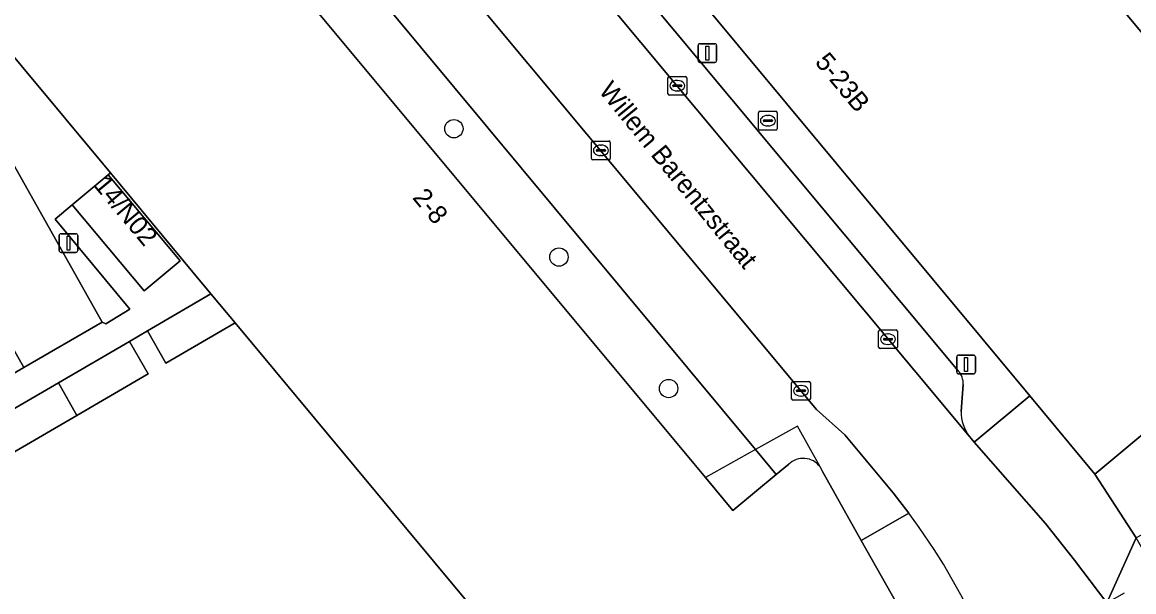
# Model space of a CAD drawing. Extents: x 160377 to 161131, y 383938 to 384853.
# Drawn here: x 160914.7 to 160974, y 384449.7 to 384480 of the extents above; entities that cross this region are included whole.
import ezdxf

# ---------------------------------------------------------------- set-up
doc = ezdxf.new("R2010")
doc.units = 0
for name, color, linetype in [('IMGEO_Boom', 7, 'Continuous'), ('IMGEO_Brandkraan', 7, 'Continuous'), ('IMGEO_Erf', 7, 'Continuous'), ('IMGEO_Groenvoorziening', 7, 'Continuous'), ('IMGEO_Kolk', 7, 'Continuous'), ('IMGEO_Lichtmast', 7, 'Continuous'), ('IMGEO_Openbare_ruimte_label', 7, 'Continuous'), ('IMGEO_Pand', 7, 'Continuous'), ('IMGEO_Pand_nummerreeks', 7, 'Continuous'), ('IMGEO_Pand_overbouw', 7, 'Continuous'), ('IMGEO_Parkeervlak_open', 7, 'Continuous'), ('IMGEO_Rijbaan_lokaal_open', 7, 'Continuous'), ('IMGEO_Voetpad_open', 7, 'Continuous')]:
    doc.layers.add(name, color=color, linetype=linetype)

msp = doc.modelspace()

# ---------------------------------------------------------------- linework, layer by layer
at = {"layer": 'IMGEO_Boom'}
for centre in [(160937.751, 384474.368), (160943.357, 384467.523), (160949.208, 384460.509)]:
    msp.add_circle(centre, 0.489, dxfattribs=at)
at = {"layer": 'IMGEO_Brandkraan'}
for p, q in [((160954.081, 384475.296), (160954.933, 384475.296)), ((160954.006, 384474.37), (160954.006, 384475.222)), ((160954.265, 384474.79), (160954.265, 384474.802)), ((160954.703, 384474.753), (160954.305, 384474.753)), ((160954.308, 384474.839), (160954.706, 384474.839)), ((160954.494, 384475.076), (160954.519, 384475.076)), ((160954.749, 384474.802), (160954.749, 384474.79)), ((160955.007, 384475.222), (160955.007, 384474.37)), ((160954.933, 384474.296), (160954.081, 384474.296)), ((160954.517, 384474.516), (160954.492, 384474.516))]:
    msp.add_line(p, q, dxfattribs=at)
for points in [[(160954.081, 384475.296), (160954.933, 384475.296)], [(160954.006, 384474.37), (160954.006, 384475.222)], [(160955.007, 384475.222), (160955.007, 384474.37)], [(160954.933, 384474.296), (160954.081, 384474.296)]]:
    msp.add_lwpolyline(points, dxfattribs=at)
for centre, radius, start, end in [((160954.083, 384475.22), 0.0765, 91.55205, 178.44795), ((160954.083, 384475.22), 0.0765, 91.55205, 178.44795), ((160954.931, 384475.22), 0.0765, 1.55205, 88.44795), ((160954.931, 384475.22), 0.0765, 1.55205, 88.44795), ((160954.305, 384474.799), 0.0403, 85.87752, 175.75265), ((160954.302, 384474.789), 0.0366, 178.93798, 274.71019), ((160954.706, 384474.796), 0.043, 264.86636, 352.45326), ((160954.71, 384474.801), 0.0386, 1.73085, 96.63898), ((160954.083, 384474.372), 0.0765, 181.55205, 268.44795), ((160954.083, 384474.372), 0.0765, 181.55205, 268.44795), ((160954.931, 384474.372), 0.0765, 271.55205, 358.44795), ((160954.931, 384474.372), 0.0765, 271.55205, 358.44795)]:
    msp.add_arc(centre, radius, start, end, dxfattribs=at)
for centre, major_axis, ratio, start_param, end_param in [((160954.493, 384474.796), (-0.387, 0.002), 0.722429, 4.712389, 7.853982), ((160954.518, 384474.796), (-0.39, 0.002), 0.717154, 1.570796, 4.712389)]:
    msp.add_ellipse(centre, major_axis=major_axis, ratio=ratio, start_param=start_param, end_param=end_param, dxfattribs=at)
at = {"layer": 'IMGEO_Erf'}
msp.add_lwpolyline([(160947.242, 384438.586), (160926.087, 384464.009), (160922.39, 384461.856), (160921.396, 384463.591), (160920.439, 384463.023), (160921.433, 384461.288), (160917.627, 384459.07), (160913.75, 384456.811), (160912.757, 384458.546), (160910.893, 384457.479), (160911.887, 384455.743), (160908.001, 384453.461), (160907.645, 384454.082), (160906.964, 384453.692), (160906.499, 384451.573), (160905.708, 384447.973)], dxfattribs=at)
at = {"layer": 'IMGEO_Groenvoorziening'}
msp.add_lwpolyline([(160917.392, 384470.315), (160919.313, 384471.915), (160919.426, 384472.015), (160905.117, 384489.21), (160904.957, 384488.99), (160918.985, 384464.045), (160919.172, 384463.953), (160920.463, 384464.739), (160916.479, 384469.545)], close=True, dxfattribs=at)
at = {"layer": 'IMGEO_Kolk'}
for p, q in [((160949.172, 384476.236), (160949.172, 384477.088)), ((160949.247, 384477.162), (160950.099, 384477.162)), ((160950.173, 384477.088), (160950.173, 384476.236)), ((160949.431, 384476.656), (160949.431, 384476.668)), ((160949.869, 384476.619), (160949.471, 384476.619)), ((160949.474, 384476.705), (160949.872, 384476.705)), ((160949.66, 384476.942), (160949.685, 384476.942)), ((160949.915, 384476.668), (160949.915, 384476.656)), ((160950.099, 384476.162), (160949.247, 384476.162)), ((160949.683, 384476.382), (160949.658, 384476.382)), ((160945.094, 384472.787), (160945.094, 384473.639)), ((160945.169, 384473.713), (160946.021, 384473.713)), ((160945.582, 384473.493), (160945.607, 384473.493)), ((160946.095, 384473.639), (160946.095, 384472.787)), ((160945.353, 384473.207), (160945.353, 384473.219)), ((160945.791, 384473.17), (160945.393, 384473.17)), ((160945.396, 384473.256), (160945.794, 384473.256)), ((160945.605, 384472.933), (160945.58, 384472.933)), ((160945.837, 384473.219), (160945.837, 384473.207)), ((160946.021, 384472.713), (160945.169, 384472.713)), ((160960.416, 384462.714), (160960.416, 384463.566)), ((160960.491, 384463.64), (160961.343, 384463.64)), ((160960.904, 384463.42), (160960.929, 384463.42)), ((160961.417, 384463.566), (160961.417, 384462.714)), ((160960.675, 384463.134), (160960.675, 384463.146)), ((160961.113, 384463.097), (160960.715, 384463.097)), ((160960.718, 384463.183), (160961.116, 384463.183)), ((160960.927, 384462.86), (160960.902, 384462.86)), ((160961.159, 384463.146), (160961.159, 384463.134)), ((160961.343, 384462.64), (160960.491, 384462.64)), ((160955.772, 384459.964), (160955.772, 384460.816)), ((160955.847, 384460.89), (160956.699, 384460.89)), ((160956.074, 384460.433), (160956.472, 384460.433)), ((160956.26, 384460.67), (160956.285, 384460.67)), ((160956.773, 384460.816), (160956.773, 384459.964)), ((160956.699, 384459.89), (160955.847, 384459.89)), ((160956.031, 384460.384), (160956.031, 384460.396)), ((160956.469, 384460.347), (160956.071, 384460.347)), ((160956.283, 384460.11), (160956.258, 384460.11)), ((160956.515, 384460.396), (160956.515, 384460.384))]:
    msp.add_line(p, q, dxfattribs=at)
for points in [[(160949.172, 384476.236), (160949.172, 384477.088)], [(160949.247, 384477.162), (160950.099, 384477.162)], [(160950.173, 384477.088), (160950.173, 384476.236)], [(160950.099, 384476.162), (160949.247, 384476.162)], [(160945.094, 384472.787), (160945.094, 384473.639)], [(160945.169, 384473.713), (160946.021, 384473.713)], [(160946.095, 384473.639), (160946.095, 384472.787)], [(160946.021, 384472.713), (160945.169, 384472.713)], [(160960.416, 384462.714), (160960.416, 384463.566)], [(160960.491, 384463.64), (160961.343, 384463.64)], [(160961.417, 384463.566), (160961.417, 384462.714)], [(160961.343, 384462.64), (160960.491, 384462.64)], [(160955.772, 384459.964), (160955.772, 384460.816)], [(160955.847, 384460.89), (160956.699, 384460.89)], [(160956.773, 384460.816), (160956.773, 384459.964)], [(160956.699, 384459.89), (160955.847, 384459.89)]]:
    msp.add_lwpolyline(points, dxfattribs=at)
for centre, radius, start, end in [((160949.249, 384477.086), 0.0765, 91.55205, 178.44795), ((160949.249, 384477.086), 0.0765, 91.55205, 178.44795), ((160950.097, 384477.086), 0.0765, 1.55205, 88.44795), ((160950.097, 384477.086), 0.0765, 1.55205, 88.44795), ((160949.471, 384476.665), 0.0403, 85.87752, 175.75265), ((160949.468, 384476.655), 0.0366, 178.93798, 274.71019), ((160949.872, 384476.662), 0.043, 264.86636, 352.45326), ((160949.876, 384476.667), 0.0386, 1.73085, 96.63898), ((160949.249, 384476.238), 0.0765, 181.55205, 268.44795), ((160949.249, 384476.238), 0.0765, 181.55205, 268.44795), ((160950.097, 384476.238), 0.0765, 271.55205, 358.44795), ((160950.097, 384476.238), 0.0765, 271.55205, 358.44795), ((160945.171, 384473.637), 0.0765, 91.55205, 178.44795), ((160945.171, 384473.637), 0.0765, 91.55205, 178.44795), ((160946.019, 384473.637), 0.0765, 1.55205, 88.44795), ((160946.019, 384473.637), 0.0765, 1.55205, 88.44795), ((160945.393, 384473.216), 0.0403, 85.87752, 175.75265), ((160945.39, 384473.206), 0.0366, 178.93798, 274.71019), ((160945.794, 384473.213), 0.043, 264.86636, 352.45326), ((160945.798, 384473.218), 0.0386, 1.73085, 96.63898), ((160945.171, 384472.789), 0.0765, 181.55205, 268.44795), ((160945.171, 384472.789), 0.0765, 181.55205, 268.44795), ((160946.019, 384472.789), 0.0765, 271.55205, 358.44795), ((160946.019, 384472.789), 0.0765, 271.55205, 358.44795), ((160960.493, 384463.564), 0.0765, 91.55205, 178.44795), ((160960.493, 384463.564), 0.0765, 91.55205, 178.44795), ((160961.341, 384463.564), 0.0765, 1.55205, 88.44795), ((160961.341, 384463.564), 0.0765, 1.55205, 88.44795), ((160960.715, 384463.143), 0.0403, 85.87752, 175.75265), ((160960.712, 384463.133), 0.0366, 178.93798, 274.71019), ((160961.116, 384463.14), 0.043, 264.86636, 352.45326), ((160961.12, 384463.145), 0.0386, 1.73085, 96.63898), ((160960.493, 384462.716), 0.0765, 181.55205, 268.44795), ((160960.493, 384462.716), 0.0765, 181.55205, 268.44795), ((160961.341, 384462.716), 0.0765, 271.55205, 358.44795), ((160961.341, 384462.716), 0.0765, 271.55205, 358.44795), ((160955.849, 384460.814), 0.0765, 91.55205, 178.44795), ((160955.849, 384460.814), 0.0765, 91.55205, 178.44795), ((160956.071, 384460.393), 0.0403, 85.87752, 175.75265), ((160956.476, 384460.395), 0.0386, 1.73085, 96.63898), ((160956.697, 384460.814), 0.0765, 1.55205, 88.44795), ((160956.697, 384460.814), 0.0765, 1.55205, 88.44795), ((160955.849, 384459.966), 0.0765, 181.55205, 268.44795), ((160955.849, 384459.966), 0.0765, 181.55205, 268.44795), ((160956.068, 384460.383), 0.0366, 178.93798, 274.71019), ((160956.472, 384460.39), 0.043, 264.86636, 352.45326), ((160956.697, 384459.966), 0.0765, 271.55205, 358.44795), ((160956.697, 384459.966), 0.0765, 271.55205, 358.44795)]:
    msp.add_arc(centre, radius, start, end, dxfattribs=at)
for centre, major_axis, ratio, start_param, end_param in [((160949.659, 384476.662), (-0.387, 0.002), 0.722429, 4.712389, 7.853982), ((160949.684, 384476.662), (-0.39, 0.002), 0.717154, 1.570796, 4.712389), ((160945.581, 384473.213), (-0.387, 0.002), 0.722429, 4.712389, 7.853982), ((160945.606, 384473.213), (-0.39, 0.002), 0.717154, 1.570796, 4.712389), ((160960.903, 384463.14), (-0.387, 0.002), 0.722429, 4.712389, 7.853982), ((160960.928, 384463.14), (-0.39, 0.002), 0.717154, 1.570796, 4.712389), ((160956.259, 384460.39), (-0.387, 0.002), 0.722429, 4.712389, 7.853982), ((160956.284, 384460.39), (-0.39, 0.002), 0.717154, 1.570796, 4.712389)]:
    msp.add_ellipse(centre, major_axis=major_axis, ratio=ratio, start_param=start_param, end_param=end_param, dxfattribs=at)
at = {"layer": 'IMGEO_Lichtmast'}
for p, q in [((160950.883, 384478.904), (160951.673, 384478.904)), ((160951.673, 384478.904), (160950.883, 384478.904)), ((160950.783, 384478.004), (160950.783, 384478.804)), ((160950.783, 384478.804), (160950.783, 384478.004)), ((160951.773, 384478.804), (160951.773, 384478.004)), ((160951.773, 384478.004), (160951.773, 384478.804)), ((160951.673, 384477.904), (160950.883, 384477.904)), ((160950.883, 384477.904), (160951.673, 384477.904)), ((160916.789, 384468.769), (160917.579, 384468.769)), ((160917.579, 384468.769), (160916.789, 384468.769)), ((160916.689, 384467.869), (160916.689, 384468.669)), ((160916.689, 384468.669), (160916.689, 384467.869)), ((160917.679, 384468.669), (160917.679, 384467.869)), ((160917.679, 384467.869), (160917.679, 384468.669)), ((160917.579, 384467.769), (160916.789, 384467.769)), ((160916.789, 384467.769), (160917.579, 384467.769)), ((160964.686, 384462.291), (160965.476, 384462.291)), ((160965.476, 384462.291), (160964.686, 384462.291)), ((160964.586, 384461.391), (160964.586, 384462.191)), ((160964.586, 384462.191), (160964.586, 384461.391)), ((160965.576, 384462.191), (160965.576, 384461.391)), ((160965.576, 384461.391), (160965.576, 384462.191)), ((160965.476, 384461.291), (160964.686, 384461.291)), ((160964.686, 384461.291), (160965.476, 384461.291))]:
    msp.add_line(p, q, dxfattribs=at)
for points in [[(160951.203, 384478.779), (160951.353, 384478.779), (160951.353, 384478.029), (160951.203, 384478.029), (160951.203, 384478.779)], [(160917.109, 384468.644), (160917.259, 384468.644), (160917.259, 384467.894), (160917.109, 384467.894), (160917.109, 384468.644)], [(160965.006, 384462.166), (160965.156, 384462.166), (160965.156, 384461.416), (160965.006, 384461.416), (160965.006, 384462.166)]]:
    msp.add_lwpolyline(points, dxfattribs=at)
for centre, start, end in [((160950.883, 384478.804), 90, 180), ((160950.883, 384478.804), 90, 180), ((160951.673, 384478.804), 0, 90), ((160951.673, 384478.804), 360, 90), ((160950.883, 384478.004), 180, 270), ((160950.883, 384478.004), 180, 270), ((160951.673, 384478.004), 270, 0), ((160951.673, 384478.004), 270, 0), ((160916.789, 384468.669), 90, 180), ((160916.789, 384468.669), 90, 180), ((160917.579, 384468.669), 0, 90), ((160917.579, 384468.669), 360, 90), ((160916.789, 384467.869), 180, 270), ((160916.789, 384467.869), 180, 270), ((160917.579, 384467.869), 270, 0), ((160917.579, 384467.869), 270, 0), ((160964.686, 384462.191), 90, 180), ((160964.686, 384462.191), 90, 180), ((160965.476, 384462.191), 0, 90), ((160965.476, 384462.191), 360, 90), ((160964.686, 384461.391), 180, 270), ((160964.686, 384461.391), 180, 270), ((160965.476, 384461.391), 270, 0), ((160965.476, 384461.391), 270, 0)]:
    msp.add_arc(centre, 0.1, start, end, dxfattribs=at)
at = {"layer": 'IMGEO_Pand'}
for points in [[(160963.77, 384492.344), (160959.962, 384497.001), (160952.209, 384490.569), (160947.031, 384496.811), (160941.662, 384492.359), (160945.164, 384488.148), (160968.477, 384460.117), (160971.944, 384455.948), (160975.793, 384459.141), (160985.034, 384466.802)], [(160919.313, 384471.915), (160917.392, 384470.315), (160921.224, 384465.712), (160923.145, 384467.312)], [(160926.087, 384464.009), (160924.79, 384465.568), (160921.396, 384463.591), (160922.39, 384461.856)], [(160916.648, 384460.814), (160917.627, 384459.07), (160921.433, 384461.288), (160920.439, 384463.023)], [(160916.648, 384460.814), (160912.757, 384458.546), (160913.75, 384456.811), (160917.627, 384459.07)]]:
    msp.add_lwpolyline(points, close=True, dxfattribs=at)
for points in [[(160919.43, 384493.864), (160905.117, 384489.21), (160919.426, 384472.015), (160923.828, 384466.724), (160924.79, 384465.568), (160926.087, 384464.009), (160947.242, 384438.586), (160962.449, 384447.151), (160959.479, 384452.401), (160957.425, 384456.088), (160957.289, 384456.332)], [(160955.619, 384456.473), (160954.949, 384455.919), (160952.645, 384454.011), (160951.178, 384455.771), (160919.43, 384493.864)]]:
    msp.add_lwpolyline(points, dxfattribs=at)
msp.add_arc((160956.392, 384455.671), 1.114, 36.40454, 133.94325, dxfattribs=at)
at = {"layer": 'IMGEO_Pand_overbouw'}
for points in [[(160957.289, 384456.332), (160956.079, 384458.501), (160953.839, 384457.254), (160951.178, 384455.771)], [(160951.178, 384455.771), (160952.645, 384454.011), (160954.949, 384455.919), (160955.619, 384456.473)]]:
    msp.add_lwpolyline(points, dxfattribs=at)
msp.add_arc((160956.392, 384455.671), 1.114, 36.40454, 133.94325, dxfattribs=at)
at = {"layer": 'IMGEO_Parkeervlak_open'}
for points in [[(160927.936, 384502.692), (160930.182, 384500), (160965.268, 384457.955)], [(160964.664, 384461.453), (160943.465, 384486.889), (160943.995, 384487.35), (160933.403, 384500), (160932.16, 384501.485)], [(160964.818, 384459.286), (160964.934, 384460.716)]]:
    msp.add_lwpolyline(points, dxfattribs=at)
for points in [[(160923.471, 384493.779), (160921.84, 384495.689), (160919.43, 384493.864), (160951.178, 384455.771), (160952.645, 384454.011), (160954.949, 384455.919), (160953.839, 384457.254)], [(160904.957, 384488.99), (160900.28, 384487.492), (160914.799, 384461.638), (160918.985, 384464.045)]]:
    msp.add_lwpolyline(points, close=True, dxfattribs=at)
for centre, radius, start, end in [((160963.863, 384460.742), 1.071, 358.62289, 41.61774), ((160966.945, 384459.263), 2.127, 179.39145, 217.96848)]:
    msp.add_arc(centre, radius, start, end, dxfattribs=at)
at = {"layer": 'IMGEO_Rijbaan_lokaal_open'}
for points in [[(160972.659, 384448.974), (160972.595, 384449.078), (160970.863, 384451.348), (160969.312, 384453.303), (160965.518, 384457.644), (160965.357, 384457.848), (160965.268, 384457.955), (160930.182, 384500)], [(160926.195, 384496.457), (160926.423, 384496.184), (160957.105, 384459.39), (160958.619, 384458.033), (160961.188, 384454.939), (160962.025, 384453.853)]]:
    msp.add_lwpolyline(points, dxfattribs=at)
for points in [[(160963.77, 384492.344), (160985.034, 384466.802), (160975.793, 384459.141), (160971.944, 384455.948), (160974.165, 384452.55), (160978.505, 384455.034), (160989.518, 384461.338), (160991.072, 384458.565), (160992.41, 384456.178), (160996.837, 384458.712), (160994.149, 384461.954), (160989.943, 384467.026), (160984.712, 384473.335), (160979.724, 384479.351), (160975.557, 384484.376), (160971.343, 384489.458), (160966.839, 384494.89), (160965.649, 384493.903)], [(160910.495, 384459.132), (160914.799, 384461.638), (160900.28, 384487.492), (160899.969, 384488.36), (160895.161, 384486.823), (160895.466, 384485.92)]]:
    msp.add_lwpolyline(points, close=True, dxfattribs=at)
msp.add_arc((160935.128, 384433.598), 33.671, 24.20327, 36.98211, dxfattribs=at)
at = {"layer": 'IMGEO_Voetpad_open'}
for points in [[(160926.423, 384496.184), (160923.471, 384493.779), (160953.839, 384457.254), (160954.949, 384455.919), (160955.619, 384456.473)], [(160957.289, 384456.332), (160957.425, 384456.088), (160959.479, 384452.401), (160962.025, 384453.853), (160961.188, 384454.939), (160958.619, 384458.033), (160957.105, 384459.39), (160926.423, 384496.184)], [(160965.268, 384457.955), (160965.357, 384457.848), (160965.518, 384457.644), (160968.477, 384460.117), (160945.164, 384488.148), (160944.085, 384487.242), (160943.995, 384487.35), (160943.465, 384486.889), (160964.664, 384461.453)], [(160912.757, 384458.546), (160916.648, 384460.814), (160920.439, 384463.023), (160921.396, 384463.591), (160924.79, 384465.568), (160923.828, 384466.724), (160919.426, 384472.015), (160919.313, 384471.915), (160923.145, 384467.312), (160921.224, 384465.712), (160917.392, 384470.315), (160916.479, 384469.545), (160920.463, 384464.739), (160919.172, 384463.953), (160918.985, 384464.045), (160914.799, 384461.638), (160910.495, 384459.132)], [(160964.934, 384460.716), (160964.818, 384459.286)], [(160962.025, 384453.853), (160959.479, 384452.401), (160962.449, 384447.151), (160947.242, 384438.586), (160944.163, 384437.006), (160946.204, 384433.494), (160930.443, 384424.584), (160929.185, 384426.808), (160928.708, 384427.647), (160905.18, 384414.353), (160904.326, 384415.864), (160904.17, 384415.776), (160902.858, 384415.036), (160897.612, 384412.078), (160896.312, 384411.343), (160895.422, 384412.931), (160893.858, 384412.005), (160896.429, 384407.494), (160891.11, 384404.472), (160890.81, 384405.032), (160889.284, 384404.211), (160863.094, 384389.395)], [(160980.171, 384442.022), (160977.221, 384447.193), (160974.165, 384452.55), (160972.595, 384449.078), (160973.529, 384449.602)]]:
    msp.add_lwpolyline(points, dxfattribs=at)
msp.add_lwpolyline([(160971.944, 384455.948), (160968.477, 384460.117), (160965.518, 384457.644), (160969.312, 384453.303), (160970.863, 384451.348), (160972.595, 384449.078), (160974.165, 384452.55)], close=True, dxfattribs=at)
for centre, radius, start, end in [((160963.863, 384460.742), 1.071, 358.62289, 41.61774), ((160966.945, 384459.263), 2.127, 179.39145, 217.96848), ((160956.392, 384455.671), 1.114, 36.40454, 133.94325), ((160935.128, 384433.598), 33.671, 24.20327, 36.98211)]:
    msp.add_arc(centre, radius, start, end, dxfattribs=at)

# ---------------------------------------------------------------- texts
at = {"layer": 'IMGEO_Openbare_ruimte_label'}
msp.add_text('Willem Barentzstraat', height=1, rotation=309.27731, dxfattribs=at).set_placement((160945.441, 384476.372))
at = {"layer": 'IMGEO_Pand_nummerreeks'}
for s, rotation, p in [('5-23B', 309.72452, (160956.977, 384477.906)), ('14/N02', 309.78025, (160918.489, 384471.341)), ('2-8', 309.8089, (160935.503, 384470.674))]:
    msp.add_text(s, height=1, rotation=rotation, dxfattribs=at).set_placement(p)

doc.saveas('drawing.dxf')
